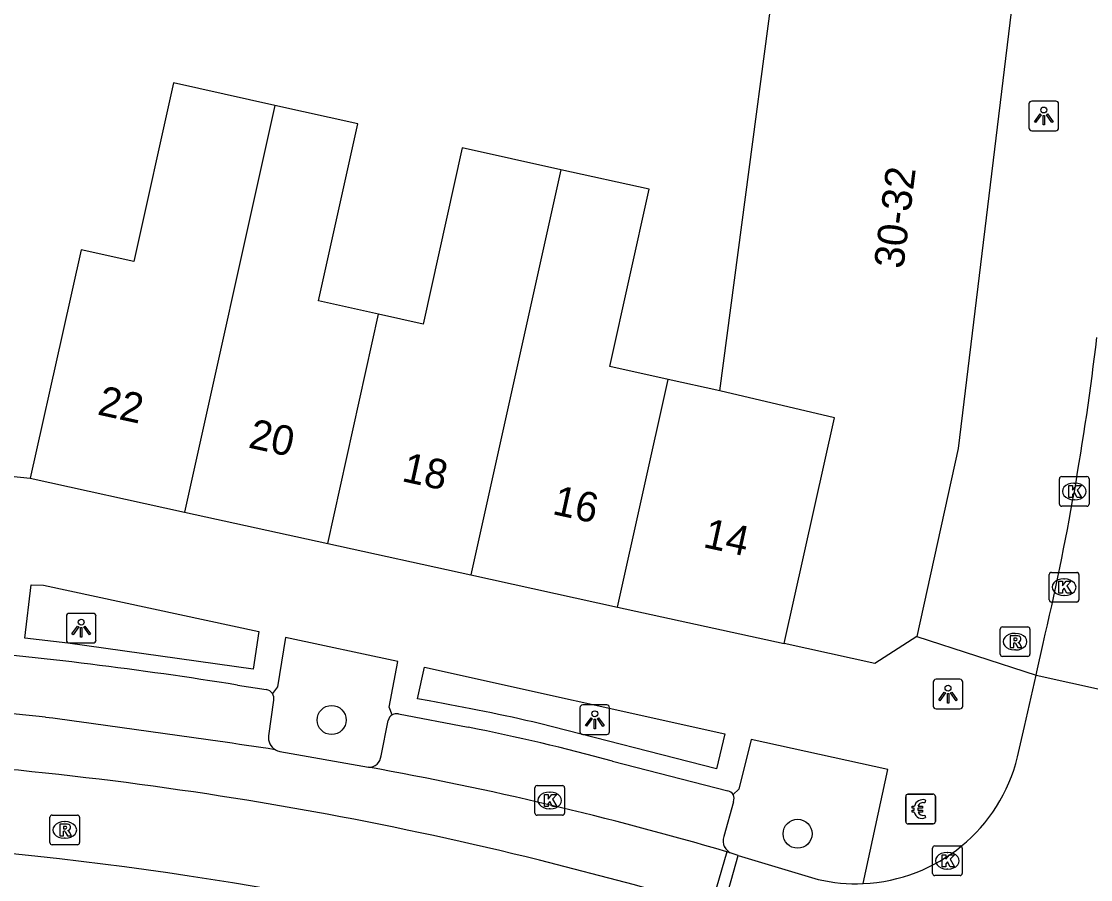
# Model space of a CAD drawing. Extents: x 159718 to 160783, y 383290 to 384030.
# Drawn here: x 160260.34 to 160296.37, y 383753.23 to 383782.17 of the extents above; entities that cross this region are included whole.
import ezdxf

# ---------------------------------------------------------------- set-up
doc = ezdxf.new("R2010")
doc.units = 0
for name, color, linetype in [('IMGEO_Betaalautomaat', 7, 'Continuous'), ('IMGEO_Boom', 7, 'Continuous'), ('IMGEO_Kolk', 7, 'Continuous'), ('IMGEO_Lichtpunt', 7, 'Continuous'), ('IMGEO_Pand', 7, 'Continuous'), ('IMGEO_Pand_nummerreeks', 7, 'Continuous'), ('IMGEO_Parkeervlak_open', 7, 'Continuous'), ('IMGEO_Rijbaan_lokaal_gesloten', 7, 'Continuous'), ('IMGEO_Rijbaan_lokaal_open', 7, 'Continuous'), ('IMGEO_Rioolput', 7, 'Continuous'), ('IMGEO_Voetpad_open', 7, 'Continuous')]:
    doc.layers.add(name, color=color, linetype=linetype)

msp = doc.modelspace()

# ---------------------------------------------------------------- linework, layer by layer
at = {"layer": 'IMGEO_Betaalautomaat'}
for p, q in [((160290.216, 383756.11), (160291.057, 383756.11)), ((160291.057, 383756.11), (160290.216, 383756.11)), ((160290.141, 383755.186), (160290.141, 383756.027)), ((160290.141, 383756.027), (160290.141, 383755.186)), ((160290.803, 383755.915), (160290.786, 383755.815)), ((160291.14, 383756.036), (160291.14, 383755.195)), ((160291.14, 383755.195), (160291.14, 383756.036)), ((160290.424, 383755.574), (160290.424, 383755.642)), ((160290.545, 383755.642), (160290.545, 383755.574)), ((160290.79, 383755.409), (160290.812, 383755.322)), ((160291.066, 383755.111), (160290.225, 383755.111)), ((160290.225, 383755.111), (160291.066, 383755.111))]:
    msp.add_line(p, q, dxfattribs=at)
for points in [[(160290.424, 383755.642), (160290.355, 383755.642), (160290.355, 383755.711), (160290.434, 383755.711)], [(160290.429, 383755.505), (160290.355, 383755.505), (160290.355, 383755.574), (160290.424, 383755.574)], [(160290.556, 383755.711), (160290.703, 383755.711), (160290.703, 383755.642), (160290.545, 383755.642)], [(160290.545, 383755.574), (160290.703, 383755.574), (160290.703, 383755.505), (160290.559, 383755.505)]]:
    msp.add_lwpolyline(points, dxfattribs=at)
for centre, radius, start, end in [((160290.219, 383756.033), 0.0779, 92.4484, 184.2845), ((160290.219, 383756.033), 0.0779, 92.4484, 184.2845), ((160291.063, 383756.033), 0.0779, 2.4484, 94.2845), ((160291.063, 383756.033), 0.0779, 2.4484, 94.2845), ((160290.717, 383755.635), 0.293, 73.014, 165.0139), ((160290.723, 383755.648), 0.179, 69.3236, 159.5683), ((160290.69, 383755.56), 0.267, 191.8096, 297.0389), ((160290.723, 383755.575), 0.179, 202.7625, 291.8693), ((160290.219, 383755.189), 0.0779, 182.4484, 274.2845), ((160290.219, 383755.189), 0.0779, 182.4484, 274.2845), ((160291.063, 383755.189), 0.0779, 272.4484, 4.2845), ((160291.063, 383755.189), 0.0779, 272.4484, 4.2845)]:
    msp.add_arc(centre, radius, start, end, dxfattribs=at)
at = {"layer": 'IMGEO_Boom'}
for centre in [(160270.793, 383758.612), (160286.498, 383754.777)]:
    msp.add_circle(centre, 0.489, dxfattribs=at)
at = {"layer": 'IMGEO_Kolk'}
for p, q in [((160295.323, 383765.892), (160295.323, 383766.744)), ((160295.398, 383766.818), (160296.25, 383766.818)), ((160295.811, 383766.598), (160295.836, 383766.598)), ((160296.324, 383766.744), (160296.324, 383765.892)), ((160295.834, 383766.038), (160295.809, 383766.038)), ((160296.25, 383765.818), (160295.398, 383765.818)), ((160294.979, 383762.665), (160294.979, 383763.517)), ((160295.054, 383763.591), (160295.906, 383763.591)), ((160295.467, 383763.371), (160295.492, 383763.371)), ((160295.98, 383763.517), (160295.98, 383762.665)), ((160295.906, 383762.591), (160295.054, 383762.591)), ((160295.49, 383762.811), (160295.465, 383762.811)), ((160277.643, 383755.474), (160277.643, 383756.326)), ((160277.718, 383756.4), (160278.57, 383756.4)), ((160278.131, 383756.18), (160278.156, 383756.18)), ((160278.644, 383756.326), (160278.644, 383755.474)), ((160278.57, 383755.4), (160277.718, 383755.4)), ((160278.154, 383755.62), (160278.129, 383755.62)), ((160291.12, 383754.366), (160291.972, 383754.366)), ((160291.045, 383753.44), (160291.045, 383754.292)), ((160291.533, 383754.146), (160291.558, 383754.146)), ((160292.046, 383754.292), (160292.046, 383753.44)), ((160291.556, 383753.586), (160291.531, 383753.586)), ((160291.972, 383753.366), (160291.12, 383753.366))]:
    msp.add_line(p, q, dxfattribs=at)
for points in [[(160295.323, 383765.892), (160295.323, 383766.744)], [(160295.398, 383766.818), (160296.25, 383766.818)], [(160296.324, 383766.744), (160296.324, 383765.892)], [(160295.644, 383766.518), (160295.767, 383766.518), (160295.767, 383766.367), (160295.897, 383766.518), (160296.061, 383766.518), (160295.915, 383766.367), (160296.068, 383766.118), (160295.916, 383766.118), (160295.831, 383766.282), (160295.767, 383766.215), (160295.767, 383766.118), (160295.644, 383766.118), (160295.644, 383766.518)], [(160296.25, 383765.818), (160295.398, 383765.818)], [(160294.979, 383762.665), (160294.979, 383763.517)], [(160295.054, 383763.591), (160295.906, 383763.591)], [(160295.98, 383763.517), (160295.98, 383762.665)], [(160295.3, 383763.291), (160295.423, 383763.291), (160295.423, 383763.14), (160295.553, 383763.291), (160295.717, 383763.291), (160295.571, 383763.14), (160295.724, 383762.891), (160295.572, 383762.891), (160295.487, 383763.055), (160295.423, 383762.988), (160295.423, 383762.891), (160295.3, 383762.891), (160295.3, 383763.291)], [(160295.906, 383762.591), (160295.054, 383762.591)], [(160277.643, 383755.474), (160277.643, 383756.326)], [(160277.718, 383756.4), (160278.57, 383756.4)], [(160277.964, 383756.1), (160278.087, 383756.1), (160278.087, 383755.949), (160278.217, 383756.1), (160278.381, 383756.1), (160278.235, 383755.949), (160278.388, 383755.7), (160278.236, 383755.7), (160278.151, 383755.864), (160278.087, 383755.797), (160278.087, 383755.7), (160277.964, 383755.7), (160277.964, 383756.1)], [(160278.644, 383756.326), (160278.644, 383755.474)], [(160278.57, 383755.4), (160277.718, 383755.4)], [(160291.12, 383754.366), (160291.972, 383754.366)], [(160291.045, 383753.44), (160291.045, 383754.292)], [(160291.366, 383754.066), (160291.489, 383754.066), (160291.489, 383753.915), (160291.619, 383754.066), (160291.783, 383754.066), (160291.637, 383753.915), (160291.79, 383753.666), (160291.638, 383753.666), (160291.553, 383753.83), (160291.489, 383753.763), (160291.489, 383753.666), (160291.366, 383753.666), (160291.366, 383754.066)], [(160292.046, 383754.292), (160292.046, 383753.44)], [(160291.972, 383753.366), (160291.12, 383753.366)]]:
    msp.add_lwpolyline(points, dxfattribs=at)
for centre, start, end in [((160295.4, 383766.742), 91.552, 178.448), ((160295.4, 383766.742), 91.552, 178.448), ((160296.248, 383766.742), 1.552, 88.448), ((160296.248, 383766.742), 1.552, 88.448), ((160295.4, 383765.894), 181.552, 268.448), ((160295.4, 383765.894), 181.552, 268.448), ((160296.248, 383765.894), 271.552, 358.448), ((160296.248, 383765.894), 271.552, 358.448), ((160295.056, 383763.515), 91.552, 178.448), ((160295.056, 383763.515), 91.552, 178.448), ((160295.904, 383763.515), 1.552, 88.448), ((160295.904, 383763.515), 1.552, 88.448), ((160295.056, 383762.667), 181.552, 268.448), ((160295.056, 383762.667), 181.552, 268.448), ((160295.904, 383762.667), 271.552, 358.448), ((160295.904, 383762.667), 271.552, 358.448), ((160277.72, 383756.324), 91.552, 178.448), ((160277.72, 383756.324), 91.552, 178.448), ((160278.568, 383756.324), 1.552, 88.448), ((160278.568, 383756.324), 1.552, 88.448), ((160277.72, 383755.476), 181.552, 268.448), ((160277.72, 383755.476), 181.552, 268.448), ((160278.568, 383755.476), 271.552, 358.448), ((160278.568, 383755.476), 271.552, 358.448), ((160291.122, 383754.29), 91.552, 178.448), ((160291.122, 383754.29), 91.552, 178.448), ((160291.97, 383754.29), 1.552, 88.448), ((160291.97, 383754.29), 1.552, 88.448), ((160291.122, 383753.442), 181.552, 268.448), ((160291.122, 383753.442), 181.552, 268.448), ((160291.97, 383753.442), 271.552, 358.448), ((160291.97, 383753.442), 271.552, 358.448)]:
    msp.add_arc(centre, 0.0765, start, end, dxfattribs=at)
for centre, major_axis, ratio, start_param, end_param in [((160295.81, 383766.318), (-0.387, 0.002), 0.722429, 4.712389, 7.853982), ((160295.835, 383766.318), (-0.39, 0.002), 0.717154, 1.570796, 4.712389), ((160295.466, 383763.091), (-0.387, 0.002), 0.722429, 4.712389, 7.853982), ((160295.491, 383763.091), (-0.39, 0.002), 0.717154, 1.570796, 4.712389), ((160278.13, 383755.9), (-0.387, 0.002), 0.722429, 4.712389, 7.853982), ((160278.155, 383755.9), (-0.39, 0.002), 0.717154, 1.570796, 4.712389), ((160291.532, 383753.866), (-0.387, 0.002), 0.722429, 4.712389, 7.853982), ((160291.557, 383753.866), (-0.39, 0.002), 0.717154, 1.570796, 4.712389)]:
    msp.add_ellipse(centre, major_axis=major_axis, ratio=ratio, start_param=start_param, end_param=end_param, dxfattribs=at)
at = {"layer": 'IMGEO_Lichtpunt'}
for p, q in [((160294.296, 383779.383), (160294.296, 383778.576)), ((160294.296, 383779.383), (160294.296, 383778.576)), ((160295.198, 383779.478), (160294.39, 383779.478)), ((160295.198, 383779.478), (160294.39, 383779.478)), ((160295.292, 383778.576), (160295.292, 383779.383)), ((160295.292, 383778.576), (160295.292, 383779.383)), ((160294.39, 383778.482), (160295.198, 383778.482)), ((160294.39, 383778.482), (160295.198, 383778.482)), ((160261.855, 383762.113), (160261.855, 383761.306)), ((160261.855, 383762.113), (160261.855, 383761.306)), ((160262.757, 383762.208), (160261.949, 383762.208)), ((160262.757, 383762.208), (160261.949, 383762.208)), ((160262.851, 383761.306), (160262.851, 383762.113)), ((160262.851, 383761.306), (160262.851, 383762.113)), ((160261.949, 383761.212), (160262.757, 383761.212)), ((160261.949, 383761.212), (160262.757, 383761.212)), ((160291.068, 383759.89), (160291.068, 383759.083)), ((160291.068, 383759.89), (160291.068, 383759.083)), ((160291.97, 383759.985), (160291.162, 383759.985)), ((160291.97, 383759.985), (160291.162, 383759.985)), ((160292.064, 383759.083), (160292.064, 383759.89)), ((160292.064, 383759.083), (160292.064, 383759.89)), ((160279.162, 383759.026), (160279.162, 383758.219)), ((160279.162, 383759.026), (160279.162, 383758.219)), ((160280.064, 383759.121), (160279.256, 383759.121)), ((160280.064, 383759.121), (160279.256, 383759.121)), ((160280.158, 383758.219), (160280.158, 383759.026)), ((160280.158, 383758.219), (160280.158, 383759.026)), ((160291.162, 383758.989), (160291.97, 383758.989)), ((160291.162, 383758.989), (160291.97, 383758.989)), ((160279.256, 383758.125), (160280.064, 383758.125)), ((160279.256, 383758.125), (160280.064, 383758.125))]:
    msp.add_line(p, q, dxfattribs=at)
for points in [[(160294.67, 383779.047), (160294.709, 383779.019), (160294.521, 383778.757), (160294.483, 383778.784), (160294.67, 383779.047)], [(160294.772, 383778.999), (160294.819, 383778.999), (160294.819, 383778.677), (160294.772, 383778.677), (160294.772, 383778.999)], [(160294.882, 383779.019), (160294.92, 383779.046), (160295.107, 383778.784), (160295.068, 383778.756), (160294.882, 383779.019)], [(160262.229, 383761.777), (160262.268, 383761.749), (160262.08, 383761.487), (160262.042, 383761.514), (160262.229, 383761.777)], [(160262.331, 383761.729), (160262.378, 383761.729), (160262.378, 383761.407), (160262.331, 383761.407), (160262.331, 383761.729)], [(160262.441, 383761.749), (160262.479, 383761.776), (160262.666, 383761.514), (160262.627, 383761.486), (160262.441, 383761.749)], [(160291.442, 383759.554), (160291.481, 383759.526), (160291.293, 383759.264), (160291.255, 383759.291), (160291.442, 383759.554)], [(160291.544, 383759.506), (160291.591, 383759.506), (160291.591, 383759.184), (160291.544, 383759.184), (160291.544, 383759.506)], [(160291.654, 383759.526), (160291.692, 383759.553), (160291.879, 383759.291), (160291.84, 383759.263), (160291.654, 383759.526)], [(160279.536, 383758.69), (160279.575, 383758.662), (160279.387, 383758.4), (160279.349, 383758.427), (160279.536, 383758.69)], [(160279.638, 383758.642), (160279.685, 383758.642), (160279.685, 383758.32), (160279.638, 383758.32), (160279.638, 383758.642)], [(160279.748, 383758.662), (160279.786, 383758.689), (160279.973, 383758.427), (160279.934, 383758.399), (160279.748, 383758.662)]]:
    msp.add_lwpolyline(points, dxfattribs=at)
for centre in [(160294.795, 383779.181), (160262.354, 383761.911), (160291.567, 383759.688), (160279.661, 383758.824)]:
    msp.add_circle(centre, 0.0994, dxfattribs=at)
for centre, start, end in [((160294.39, 383779.383), 90, 180), ((160294.39, 383779.383), 90, 180), ((160295.198, 383779.383), 0, 90), ((160295.198, 383779.383), 0, 90), ((160294.39, 383778.576), 180, 270), ((160294.39, 383778.576), 180, 270), ((160295.198, 383778.576), 270, 0), ((160295.198, 383778.576), 270, 360), ((160261.949, 383762.113), 90, 180), ((160261.949, 383762.113), 90, 180), ((160262.757, 383762.113), 0, 90), ((160262.757, 383762.113), 0, 90), ((160261.949, 383761.306), 180, 270), ((160261.949, 383761.306), 180, 270), ((160262.757, 383761.306), 270, 0), ((160262.757, 383761.306), 270, 360), ((160291.162, 383759.89), 90, 180), ((160291.162, 383759.89), 90, 180), ((160291.97, 383759.89), 0, 90), ((160291.97, 383759.89), 0, 90), ((160279.256, 383759.026), 90, 180), ((160279.256, 383759.026), 90, 180), ((160280.064, 383759.026), 0, 90), ((160280.064, 383759.026), 0, 90), ((160291.162, 383759.083), 180, 270), ((160291.162, 383759.083), 180, 270), ((160291.97, 383759.083), 270, 0), ((160291.97, 383759.083), 270, 360), ((160279.256, 383758.219), 180, 270), ((160279.256, 383758.219), 180, 270), ((160280.064, 383758.219), 270, 0), ((160280.064, 383758.219), 270, 360)]:
    msp.add_arc(centre, 0.0946, start, end, dxfattribs=at)
at = {"layer": 'IMGEO_Pand'}
for points in [[(160283.872, 383769.712), (160286.499, 383789.481), (160287.882, 383789.302), (160288.084, 383790.865), (160291.511, 383790.896)], [(160294.57, 383790.453), (160293.744, 383784.473), (160293.93, 383784.449), (160291.908, 383767.766), (160290.517, 383761.429)], [(160268.88, 383779.33), (160265.459, 383780.091), (160264.123, 383774.075), (160262.349, 383774.47), (160261.721, 383771.645), (160260.635, 383766.761)], [(160268.88, 383779.33), (160265.834, 383765.621)], [(160272.377, 383772.291), (160270.353, 383772.741), (160271.679, 383778.708), (160268.88, 383779.33)], [(160278.521, 383777.165), (160275.198, 383777.904), (160273.877, 383771.959), (160272.377, 383772.291)], [(160278.521, 383777.165), (160275.485, 383763.505)], [(160282.136, 383770.098), (160280.166, 383770.535), (160281.492, 383776.505), (160278.521, 383777.165)], [(160270.66, 383764.564), (160272.377, 383772.291)], [(160280.429, 383762.421), (160282.136, 383770.098)], [(160283.872, 383769.712), (160282.136, 383770.098)], [(160286.048, 383761.189), (160287.74, 383768.801), (160283.872, 383769.712)], [(160260.635, 383766.761), (160265.834, 383765.621)], [(160265.834, 383765.621), (160270.66, 383764.564)], [(160270.66, 383764.564), (160275.485, 383763.505)], [(160275.485, 383763.505), (160280.429, 383762.421)], [(160280.429, 383762.421), (160286.048, 383761.189)], [(160290.517, 383761.429), (160289.101, 383760.52), (160286.048, 383761.189)]]:
    msp.add_lwpolyline(points, dxfattribs=at)
at = {"layer": 'IMGEO_Parkeervlak_open'}
for points in [[(160268.839, 383759.282), (160268.666, 383758.077)], [(160272.459, 383757.404), (160272.701, 383758.598)], [(160284.335, 383755.856), (160284.015, 383754.688)]]:
    msp.add_lwpolyline(points, dxfattribs=at)
for centre, radius, start, end in [((160268.549, 383759.348), 0.298, 347.2794, 32.3877), ((160272.976, 383758.543), 0.28, 120.1343, 168.6166), ((160269.144, 383758.022), 0.481, 173.4355, 238.3033), ((160272.05, 383757.432), 0.41, 267.8376, 356.0471), ((160284.095, 383755.964), 0.263, 335.7103, 30.0145), ((160284.445, 383754.536), 0.456, 160.5671, 206.8054), ((160284.437, 383754.534), 0.447, 206.9358, 242.4704)]:
    msp.add_arc(centre, radius, start, end, dxfattribs=at)
at = {"layer": 'IMGEO_Rijbaan_lokaal_gesloten'}
for points in [[(160269.05, 383757.551), (160272.035, 383757.023)], [(160284.117, 383754.17), (160283.568, 383752.315), (160281.005, 383753.059), (160277.795, 383753.888)]]:
    msp.add_lwpolyline(points, dxfattribs=at)
for centre, radius, start, end in [((160250.279, 383665.364), 93.97, 83.3548, 89.85226), ((160195.989, 383268.09), 494.921, 81.52955, 82.43422), ((160269.147, 383758.035), 0.494, 238.7446, 258.6501), ((160247.833, 383632.565), 124.968, 76.12785, 89.54618), ((160251.044, 383641.122), 117.786, 73.69296, 79.73456), ((160247.9, 383634.013), 120.699, 77.88087, 89.06708)]:
    msp.add_arc(centre, radius, start, end, dxfattribs=at)
at = {"layer": 'IMGEO_Rijbaan_lokaal_open'}
for points in [[(160294.54, 383760.128), (160294.564, 383760.233), (160294.771, 383761.188)], [(160293.908, 383757.37), (160294.148, 383758.389), (160294.54, 383760.128)], [(160294.54, 383760.128), (160297.945, 383759.375)], [(160282.669, 383747.55), (160284.499, 383754.047)], [(160284.23, 383754.137), (160284.117, 383754.17)], [(160284.499, 383754.047), (160284.323, 383754.1), (160284.23, 383754.137)], [(160284.499, 383754.047), (160287.191, 383753.24)]]:
    msp.add_lwpolyline(points, dxfattribs=at)
for centre, radius, start, end in [((160205.818, 383782.12), 91.383, 346.75843, 353.32954), ((160288.472, 383758.685), 5.593, 272.4437, 346.4), ((160288.466, 383758.64), 5.549, 256.7197, 272.5243)]:
    msp.add_arc(centre, radius, start, end, dxfattribs=at)
at = {"layer": 'IMGEO_Rioolput'}
for p, q in [((160293.326, 383760.828), (160293.326, 383761.68)), ((160293.401, 383761.754), (160294.253, 383761.754)), ((160293.814, 383761.534), (160293.839, 383761.534)), ((160294.327, 383761.68), (160294.327, 383760.828)), ((160293.837, 383760.974), (160293.812, 383760.974)), ((160294.253, 383760.754), (160293.401, 383760.754)), ((160261.373, 383755.406), (160262.225, 383755.406)), ((160261.298, 383754.48), (160261.298, 383755.332)), ((160261.786, 383755.186), (160261.811, 383755.186)), ((160262.299, 383755.332), (160262.299, 383754.48)), ((160262.225, 383754.406), (160261.373, 383754.406)), ((160261.809, 383754.626), (160261.784, 383754.626))]:
    msp.add_line(p, q, dxfattribs=at)
for points in [[(160293.326, 383760.828), (160293.326, 383761.68)], [(160293.401, 383761.754), (160294.253, 383761.754)], [(160294.327, 383761.68), (160294.327, 383760.828)], [(160293.915, 383761.452), (160293.663, 383761.454), (160293.663, 383761.054)], [(160293.663, 383761.054), (160293.787, 383761.054), (160293.787, 383761.216), (160293.798, 383761.216)], [(160293.841, 383761.373), (160293.787, 383761.373), (160293.787, 383761.292)], [(160293.787, 383761.292), (160293.839, 383761.292)], [(160293.845, 383761.187), (160293.916, 383761.054), (160294.056, 383761.054), (160293.991, 383761.18)], [(160294.253, 383760.754), (160293.401, 383760.754)], [(160261.373, 383755.406), (160262.225, 383755.406)], [(160261.298, 383754.48), (160261.298, 383755.332)], [(160261.887, 383755.104), (160261.635, 383755.106), (160261.635, 383754.706)], [(160261.813, 383755.025), (160261.759, 383755.025), (160261.759, 383754.944)], [(160262.299, 383755.332), (160262.299, 383754.48)], [(160261.635, 383754.706), (160261.759, 383754.706), (160261.759, 383754.868), (160261.77, 383754.868)], [(160261.759, 383754.944), (160261.811, 383754.944)], [(160261.817, 383754.839), (160261.888, 383754.706), (160262.028, 383754.706), (160261.963, 383754.832)], [(160262.225, 383754.406), (160261.373, 383754.406)]]:
    msp.add_lwpolyline(points, dxfattribs=at)
for centre, radius, start, end in [((160293.403, 383761.678), 0.0765, 91.552, 178.448), ((160293.403, 383761.678), 0.0765, 91.552, 178.448), ((160294.251, 383761.678), 0.0765, 1.552, 88.448), ((160294.251, 383761.678), 0.0765, 1.552, 88.448), ((160293.797, 383761.163), 0.0533, 26.0293, 88.6989), ((160293.823, 383761.481), 0.19, 274.7715, 282.9687), ((160293.847, 383761.277), 0.0964, 77.0061, 93.1865), ((160293.861, 383761.334), 0.0378, 276.6634, 79.6772), ((160293.914, 383761.342), 0.109, 350.3612, 89.416), ((160293.912, 383761.342), 0.112, 277.5842, 350.9817), ((160293.896, 383761.127), 0.108, 29.5134, 73.7905), ((160293.403, 383760.83), 0.0765, 181.552, 268.448), ((160293.403, 383760.83), 0.0765, 181.552, 268.448), ((160294.251, 383760.83), 0.0765, 271.552, 358.448), ((160294.251, 383760.83), 0.0765, 271.552, 358.448), ((160261.375, 383755.33), 0.0765, 91.552, 178.448), ((160261.375, 383755.33), 0.0765, 91.552, 178.448), ((160262.223, 383755.33), 0.0765, 1.552, 88.448), ((160262.223, 383755.33), 0.0765, 1.552, 88.448), ((160261.819, 383754.929), 0.0964, 77.0061, 93.1865), ((160261.833, 383754.986), 0.0378, 276.6634, 79.6772), ((160261.886, 383754.994), 0.109, 350.3612, 89.416), ((160261.769, 383754.815), 0.0533, 26.0293, 88.6989), ((160261.795, 383755.133), 0.19, 274.7715, 282.9687), ((160261.884, 383754.994), 0.112, 277.5842, 350.9817), ((160261.868, 383754.779), 0.108, 29.5134, 73.7905), ((160261.375, 383754.482), 0.0765, 181.552, 268.448), ((160261.375, 383754.482), 0.0765, 181.552, 268.448), ((160262.223, 383754.482), 0.0765, 271.552, 358.448), ((160262.223, 383754.482), 0.0765, 271.552, 358.448)]:
    msp.add_arc(centre, radius, start, end, dxfattribs=at)
for centre, major_axis, ratio, start_param, end_param in [((160293.813, 383761.254), (-0.387, 0.002), 0.722429, 4.712389, 7.853982), ((160293.838, 383761.254), (-0.39, 0.002), 0.717154, 1.570796, 4.712389), ((160261.785, 383754.906), (-0.387, 0.002), 0.722429, 4.712389, 7.853982), ((160261.81, 383754.906), (-0.39, 0.002), 0.717154, 1.570796, 4.712389)]:
    msp.add_ellipse(centre, major_axis=major_axis, ratio=ratio, start_param=start_param, end_param=end_param, dxfattribs=at)
at = {"layer": 'IMGEO_Voetpad_open'}
for points in [[(160259.653, 383766.862), (160260.635, 383766.761)], [(160260.668, 383763.169), (160261.083, 383763.161), (160268.345, 383761.592), (160268.143, 383760.329), (160261.9, 383761.2), (160260.456, 383761.376), (160260.668, 383763.169)], [(160272.835, 383758.785), (160272.727, 383759.044), (160273.021, 383760.584), (160269.237, 383761.394), (160268.964, 383759.729), (160268.8, 383759.507)], [(160290.517, 383761.429), (160294.54, 383760.128)], [(160274.079, 383759.254), (160273.692, 383759.323), (160273.919, 383760.396)], [(160273.919, 383760.396), (160284.05, 383758.15), (160283.76, 383756.962), (160277.804, 383758.493)], [(160267.616, 383759.792), (160268.592, 383759.638)], [(160273.042, 383758.819), (160275.4, 383758.369)], [(160288.71, 383753.097), (160289.534, 383756.941), (160284.937, 383757.955), (160284.521, 383756.283), (160284.323, 383756.096)], [(160280.262, 383757.224), (160284.147, 383756.224)]]:
    msp.add_lwpolyline(points, dxfattribs=at)
for centre, radius, start, end in [((160244.677, 383615.538), 146.067, 80.96466, 84.89042), ((160268.551, 383759.343), 0.298, 33.4628, 82.1311), ((160262.712, 383694.117), 66.121, 76.80616, 80.10109), ((160272.981, 383758.545), 0.281, 77.4171, 121.2381), ((160261.906, 383690.176), 69.515, 74.68937, 78.80726), ((160284.094, 383755.967), 0.263, 29.4977, 78.4476)]:
    msp.add_arc(centre, radius, start, end, dxfattribs=at)

# ---------------------------------------------------------------- texts
at = {"layer": 'IMGEO_Pand_nummerreeks'}
for s, rotation, p in [('30-32', 82.8726, (160290.059, 383773.802)), ('22', 347.647, (160262.866, 383768.919)), ('20', 347.647, (160267.952, 383767.804)), ('18', 347.647, (160273.121, 383766.672)), ('16', 347.647, (160278.198, 383765.561)), ('14', 347.647, (160283.278, 383764.448))]:
    msp.add_text(s, height=1, rotation=rotation, dxfattribs=at).set_placement(p)

doc.saveas('drawing.dxf')
